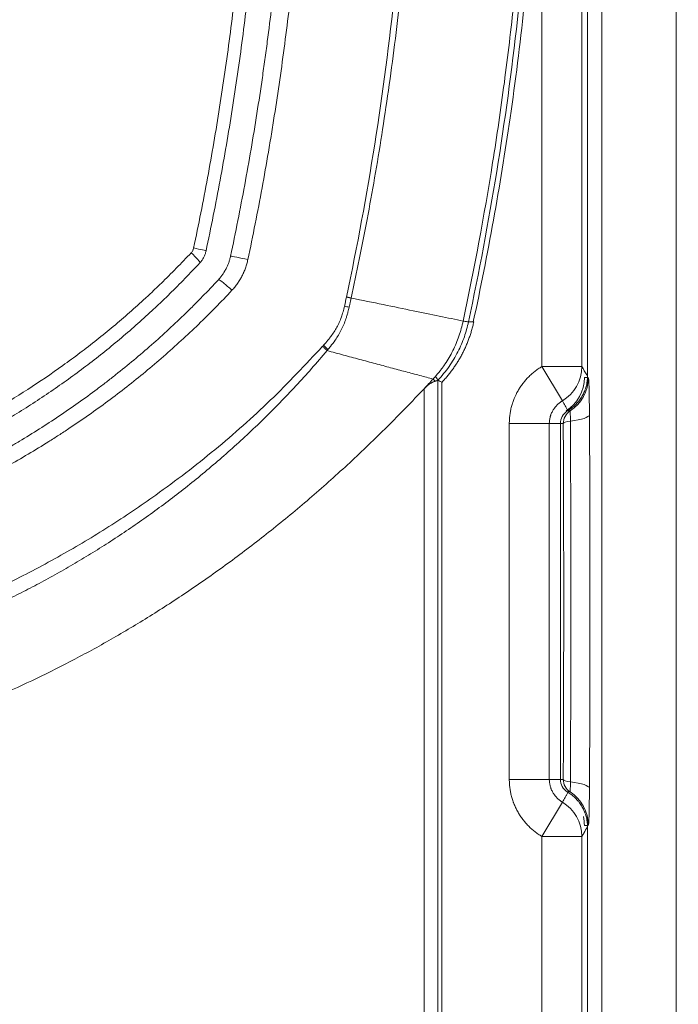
# Model space of a CAD drawing. Header units: millimetres. Extents: x 0 to 594, y 0 to 420.
# Tile 260 of 420: x 275.38 to 281.96, y 324.3 to 334.13. Entities that reach past the tile are written whole.
import ezdxf

# ---------------------------------------------------------------- set-up
doc = ezdxf.new("R2010")
doc.units = ezdxf.units.MM
doc.layers.add('1', color=7, linetype='Continuous', true_color=0xffffff)
doc.styles.add('Arial Unicode MS', font='txt')
doc.dimstyles.get("Standard").update_dxf_attribs({"dimtxt": 0.18, "dimasz": 0.18, "dimexe": 0.18, "dimexo": 0.0625, "dimgap": 0.09, "dimtad": 0, "dimtih": 1, "dimtoh": 1, "dimdec": 4, "dimzin": 0, "dimdsep": 46, "dimtxsty": 'Standard', "dimcen": 0.09, "dimadec": 0, "dimazin": 0, "dimtfac": 1, "dimtdec": 4, "dimtofl": 0, "dimtmove": 0, "dimatfit": 3, "dimfxl": 0, "dimtolj": 1, "dimtzin": 0, "dimarcsym": 0})

# ---------------------------------------------------------------- blocks, each defined once
blk = doc.blocks.new('_U0')
at = {"layer": '1', "color": 18, "lineweight": 13}
for p, q in [((147.6569, 304.1723), (147.6569, 390.192)), ((305.8469, 301.3923), (305.8469, 390.192)), ((147.6569, 388.192), (198.8518, 388.192)), ((305.8469, 388.192), (254.6521, 388.192))]:
    blk.add_line(p, q, dxfattribs=at)
at = {"layer": '1', "color": 18}
for points in [[(147.6569, 388.192), (151.1569, 389.1299), (151.1569, 387.2542)], [(305.8469, 388.192), (302.3469, 387.2542), (302.3469, 389.1299)]]:
    blk.add_solid(points, dxfattribs=at)
at = {"layer": '1', "color": 18, "linetype": 'Continuous', "lineweight": 13, "char_height": 3.5, "attachment_point": 7, "line_spacing_factor": 1.047437, "style": 'Arial Unicode MS'}
for s, insert in [('\\fArial Unicode MS|b0|i0;\\W1.0000;3.16', (200.5373, 385.5562)), ('\\fArial Unicode MS|b0|i0;\\W1.0000;LIFT POINT SPAN', (213.2036, 385.5562))]:
    blk.add_mtext(s, dxfattribs=dict(at, insert=insert))
blk = doc.blocks.new('_U8')
at = {"layer": '1', "color": 18, "lineweight": 13}
for p, q in [((305.8469, 341.6323), (287.0636, 341.6323)), ((289.0636, 341.6323), (289.0636, 254.0957)), ((305.8469, 301.3923), (287.0636, 301.3923)), ((289.0636, 254.0957), (284.0636, 254.0957))]:
    blk.add_line(p, q, dxfattribs=at)
at = {"layer": '1', "color": 18}
for points in [[(289.0636, 341.6323), (290.0014, 338.1323), (288.1258, 338.1323)], [(289.0636, 301.3923), (288.1258, 304.8923), (290.0014, 304.8923)]]:
    blk.add_solid(points, dxfattribs=at)
at = {"layer": '1', "color": 18, "linetype": 'Continuous', "lineweight": 13, "char_height": 3.5, "attachment_point": 7, "line_spacing_factor": 1.047437, "style": 'Arial Unicode MS'}
for s, insert in [('\\fArial Unicode MS|b0|i0;\\W1.0000;0.8', (259.842, 251.4599)), ('\\fArial Unicode MS|b0|i0;\\W1.0000;CTRS', (269.7891, 251.4599)), ('\\fArial Unicode MS|b0|i0;\\W1.0000;AFT LIFT POINTS', (259.842, 244.3979))]:
    blk.add_mtext(s, dxfattribs=dict(at, insert=insert))

msp = doc.modelspace()

# ---------------------------------------------------------------- linework, layer by layer
at = {"layer": '1', "color": 155, "linetype": 'Continuous', "lineweight": 13}
for p, q in [((281.1945, 298.9481), (281.1945, 343.5985)), ((281.9377, 343.5985), (281.9377, 298.9481)), ((281.0508, 330.5725), (281.0508, 338.2741)), ((280.5956, 338.1783), (280.5956, 330.6683)), ((280.9955, 338.1783), (280.9955, 330.6683)), ((280.5956, 330.6683), (280.8003, 330.3253)), ((280.5956, 330.6683), (280.9955, 330.6683)), ((279.5578, 321.0172), (279.5578, 330.5294)), ((279.599, 321.0313), (279.599, 330.5155)), ((281.02, 330.5603), (281.0592, 330.5603)), ((279.4209, 321.0992), (279.4209, 330.4474)), ((280.8774, 330.2251), (280.8382, 330.2251)), ((280.2708, 330.0994), (280.6702, 330.0994)), ((280.2708, 326.5473), (280.2708, 330.0994)), ((280.7814, 330.0994), (280.6702, 330.0994)), ((280.6702, 330.0994), (280.6702, 326.5473)), ((280.7814, 330.0994), (280.7814, 326.5473)), ((280.8093, 330.0994), (280.7814, 330.0994)), ((280.2708, 326.5473), (280.6702, 326.5473)), ((280.7814, 326.5473), (280.6702, 326.5473)), ((280.7814, 326.5473), (280.8093, 326.5473)), ((280.8498, 326.4215), (280.8774, 326.4215)), ((280.5956, 325.9783), (280.8003, 326.3214)), ((281.0592, 326.0863), (281.02, 326.0863)), ((281.0508, 316.4725), (281.0508, 326.0741)), ((280.9955, 325.9783), (280.5956, 325.9783)), ((280.5956, 325.9783), (280.5956, 316.5683)), ((280.9955, 325.9783), (280.9955, 316.5683))]:
    msp.add_line(p, q, dxfattribs=at)
for centre, major_axis, ratio, start_param, end_param in [((277.0976, 331.8544), (-0.1467, 0.0311), 0.017393, 3.141593, 4.561146), ((277.0732, 331.8073), (-0.1102, 0.1018), 0.091908, 3.141593, 4.592234), ((277.6329, 331.7405), (0.1467, -0.0311), 0.015755, 1.376428, 2.953415), ((277.4743, 331.4334), (0.1102, -0.1017), 0.109604, 1.416677, 2.992502), ((278.5531, 331.2878), (0.2433, -0.0573), 0.005984, 1.059632, 1.268056), ((278.3449, 330.8969), (0.1881, -0.1647), 0.146307, 1.041895, 1.310839), ((280.5956, 330.6683), (0.3465, 0.1998), 0.998629, 4.727102, 5.759522), ((279.3744, 330.6983), (0.1815, -0.1719), 0.1036, 0.118313, 0.617676), ((280.6201, 330.5603), (0, 0.4), 0.999657, 3.718524, 4.712389), ((280.6593, 330.5603), (0, -0.4), 0.999657, 0.576931, 1.570796), ((281.0592, 330.0994), (0, -0.461), 0.026177, 1.763553, 3.141593), ((280.9592, 330.0994), (0, 0.15), 0.999657, 0.576931, 1.570796), ((280.8774, 330.0994), (0, 0.1257), 0.026177, 4.905145, 6.283185), ((280.6711, 330.1877), (-0.4, -0.002), 0.191499, 2.121054, 3.114919), ((280.821, 328.3233), (0, -9.7323), 0.026177, 1.37804, 1.763553), ((280.9592, 330.0994), (0.15, 0.0008), 0.191499, 2.121054, 3.114919), ((280.5711, 328.3233), (0, 9.2713), 0.026177, 4.519633, 4.905145), ((280.6392, 328.3233), (0, 9.397), 0.026177, 4.519633, 4.905145), ((280.9592, 326.5473), (0.15, -0.0008), 0.191499, 3.168266, 4.162131), ((280.9592, 326.5473), (0, -0.15), 0.999657, 4.712389, 5.706254), ((280.8774, 326.5473), (0, 0.1257), 0.026177, 3.141593, 4.519633), ((280.6711, 326.4589), (-0.4, 0.002), 0.191499, 3.168266, 4.162131), ((281.0592, 326.5473), (0, -0.461), 0.026177, 0, 1.37804), ((280.6593, 326.0863), (0, 0.4), 0.999657, 4.712389, 5.706254), ((280.5956, 325.9783), (0.3465, -0.1998), 0.998629, 0.523664, 1.556083), ((280.6201, 326.0863), (0, 0.4), 0.999657, 4.712389, 4.939394)]:
    msp.add_ellipse(centre, major_axis=major_axis, ratio=ratio, start_param=start_param, end_param=end_param, dxfattribs=at)
for points, knots in [([(279.9113, 331.1145), (280.0576, 331.7899), (280.3118, 333.196), (280.5408, 335.3523), (280.5922, 336.8257), (280.5914, 337.5624)], [0, 0, 0, 0, 0.318633, 0.660331, 1, 1, 1, 1]), ([(277.1202, 331.8522), (277.1696, 332.0855), (277.2159, 332.3192), (277.3023, 332.7873), (277.3424, 333.0217), (277.4165, 333.4914), (277.4505, 333.7267), (277.5122, 334.1979), (277.54, 334.4339), (277.5895, 334.9067), (277.6112, 335.1435), (277.6484, 335.6179), (277.6639, 335.8554), (277.6794, 336.1529), (277.6823, 336.2124), (277.6877, 336.3315), (277.6903, 336.3911), (277.6972, 336.5698), (277.7011, 336.6889), (277.7104, 337.0464), (277.7135, 337.2848), (277.7135, 337.5233)], [0, 0, 0, 0, 0.125, 0.125, 0.25, 0.25, 0.375, 0.375, 0.5, 0.5, 0.625, 0.625, 0.75, 0.75, 0.78125, 0.78125, 0.8125, 0.8125, 0.875, 0.875, 1, 1, 1, 1]), ([(277.8415, 337.5233), (277.8415, 337.2836), (277.8384, 337.044), (277.829, 336.6847), (277.8251, 336.5649), (277.818, 336.3853), (277.8155, 336.3254), (277.81, 336.2057), (277.7953, 335.9066), (277.7758, 335.6081), (277.7383, 335.1313), (277.7165, 334.8933), (277.6667, 334.4181), (277.6387, 334.1809), (277.5765, 333.7073), (277.5082, 333.2344), (277.4275, 332.7631), (277.3405, 332.2926), (277.294, 332.0578), (277.2443, 331.8233)], [0, 0, 0, 0, 0.125, 0.125, 0.1875, 0.1875, 0.21875, 0.21875, 0.25, 0.375, 0.375, 0.5, 0.5, 0.625, 0.625, 0.75, 0.875, 0.875, 1, 1, 1, 1]), ([(277.4889, 331.7715), (277.5389, 332.0076), (277.6328, 332.481), (277.7143, 332.9567), (277.7707, 333.3144), (277.7888, 333.4338), (277.8147, 333.613), (277.8231, 333.6728), (277.8396, 333.7924), (277.8477, 333.8523), (277.887, 334.1515), (277.9152, 334.3912), (277.9655, 334.8712), (277.9876, 335.1115), (278.0159, 335.4724), (278.0289, 335.653), (278.0401, 335.8338), (278.0472, 335.9543), (278.0505, 336.0146), (278.0663, 336.3161), (278.0758, 336.5574), (278.0852, 336.9195), (278.0876, 337.0402), (278.0899, 337.2214), (278.0905, 337.2818), (278.0913, 337.4025), (278.0915, 337.4629), (278.0915, 337.5233)], [0, 0, 0, 0, 0.125, 0.25, 0.25, 0.3125, 0.3125, 0.34375, 0.34375, 0.375, 0.375, 0.5, 0.5, 0.625, 0.625, 0.6875, 0.71875, 0.71875, 0.75, 0.75, 0.875, 0.875, 0.9375, 0.9375, 0.96875, 0.96875, 1, 1, 1, 1]), ([(278.265, 337.5233), (278.265, 337.2803), (278.2619, 337.0375), (278.2495, 336.5522), (278.2401, 336.3097), (278.2149, 335.825), (278.1992, 335.5828), (278.1615, 335.0988), (278.1395, 334.857), (278.108, 334.5549), (278.1015, 334.4945), (278.0881, 334.3737), (278.0675, 334.1927), (278.0451, 334.0118), (277.9979, 333.6505), (277.9633, 333.4101), (277.9161, 333.11), (277.9065, 333.0501), (277.8868, 332.9302), (277.8568, 332.7505), (277.825, 332.5711), (277.759, 332.2128), (277.7119, 331.9745), (277.6618, 331.7368)], [0, 0, 0, 0, 0.125, 0.125, 0.25, 0.25, 0.375, 0.375, 0.5, 0.5, 0.53125, 0.53125, 0.5625, 0.625, 0.625, 0.75, 0.75, 0.78125, 0.78125, 0.8125, 0.875, 0.875, 1, 1, 1, 1]), ([(278.6455, 331.363), (278.753, 331.8703), (278.847, 332.3791), (279.008, 333.3999), (279.075, 333.9119), (279.1551, 334.6822), (279.1901, 335.0679), (279.2174, 335.4545), (279.2339, 335.7124), (279.2413, 335.8415), (279.2741, 336.4873), (279.2868, 337.0054), (279.2861, 337.5233)], [0, 0, 0, 0, 0.25, 0.25, 0.5, 0.5, 0.625, 0.6875, 0.6875, 0.75, 0.75, 1, 1, 1, 1]), ([(279.3543, 337.5233), (279.3532, 337.335), (279.3509, 336.9632), (279.3344, 336.413), (279.3091, 335.8779), (279.2749, 335.358), (279.2329, 334.8533), (279.1836, 334.3638), (279.1278, 333.8894), (279.0662, 333.4301), (278.9994, 332.9858), (278.9282, 332.5564), (278.8531, 332.1419), (278.7752, 331.7421), (278.7197, 331.4811), (278.6924, 331.3528)], [0, 0, 0, 0, 0.090864, 0.179391, 0.265542, 0.34933, 0.430775, 0.509897, 0.586712, 0.661238, 0.733491, 0.803484, 0.871229, 0.936732, 1, 1, 1, 1]), ([(279.81, 331.1232), (279.9217, 331.6463), (280.0693, 332.438), (280.2053, 333.3703), (280.2557, 333.7713), (280.2875, 334.0389), (280.3025, 334.1728), (280.3732, 334.8431), (280.4261, 335.5155), (280.4569, 336.186), (280.4674, 336.4539), (280.4718, 336.5877), (280.4823, 336.9889), (280.4858, 337.2561), (280.4858, 337.5233)], [0, 0, 0, 0, 0.25, 0.375, 0.4375, 0.4375, 0.5, 0.5, 0.75, 0.8125, 0.8125, 0.875, 0.875, 1, 1, 1, 1]), ([(280.5398, 337.5233), (280.5398, 337.5232), (280.5399, 337.146), (280.5192, 336.0204), (280.3604, 333.8622), (280.0752, 332.1065), (279.8633, 331.1141)], [0, 0, 0, 0, 0.000025, 0.176238, 0.526285, 1, 1, 1, 1]), ([(277.0957, 331.8051), (277.0987, 331.8084), (277.1044, 331.8153), (277.109, 331.8229), (277.1121, 331.8289), (277.1131, 331.8309), (277.1149, 331.835), (277.1158, 331.8371), (277.118, 331.8435), (277.1193, 331.8478), (277.1202, 331.8522)], [0, 0, 0, 0, 0.25, 0.5, 0.5, 0.625, 0.625, 0.75, 0.75, 1, 1, 1, 1]), ([(274.3415, 329.8265), (274.3416, 329.8266), (274.3418, 329.8266), (274.342, 329.8268), (274.3424, 329.8269), (274.3433, 329.8273), (274.3451, 329.8282), (274.3487, 329.8298), (274.3558, 329.833), (274.3701, 329.8396), (274.3986, 329.8527), (274.4555, 329.8792), (274.5686, 329.9333), (274.6644, 329.9812), (274.8545, 330.0792), (274.9792, 330.1474), (275.2247, 330.2896), (275.3455, 330.3636), (275.5831, 330.5171), (275.6999, 330.5967), (275.9297, 330.7616), (276.0427, 330.8469), (276.2646, 331.0232), (276.3736, 331.1143), (276.5341, 331.2552), (276.5872, 331.3029), (276.6528, 331.3635), (276.6659, 331.3757), (276.692, 331.4001), (276.705, 331.4124), (276.744, 331.4492), (276.7698, 331.474), (276.8981, 331.5984), (276.9981, 331.7005), (277.0957, 331.8051)], [0, 0, 0, 0, 0.000122, 0.000122, 0.000244, 0.000488, 0.000977, 0.001953, 0.003906, 0.007812, 0.015625, 0.03125, 0.0625, 0.125, 0.125, 0.25, 0.25, 0.375, 0.375, 0.5, 0.5, 0.625, 0.625, 0.75, 0.75, 0.8125, 0.8125, 0.828125, 0.828125, 0.84375, 0.84375, 0.875, 0.875, 1, 1, 1, 1]), ([(277.2443, 331.8233), (277.242, 331.8123), (277.2389, 331.8015), (277.2332, 331.7856), (277.2312, 331.7804), (277.2267, 331.7701), (277.2242, 331.765), (277.2165, 331.7501), (277.2108, 331.7406), (277.198, 331.7224), (277.191, 331.7137), (277.1833, 331.7055)], [0, 0, 0, 0, 0.25, 0.25, 0.375, 0.375, 0.5, 0.5, 0.75, 0.75, 1, 1, 1, 1]), ([(277.367, 331.5358), (277.3746, 331.544), (277.3892, 331.561), (277.4094, 331.5877), (277.4231, 331.6088), (277.4303, 331.6209), (277.4331, 331.6258), (277.4345, 331.6282), (277.4386, 331.6356), (277.4413, 331.6405), (277.449, 331.6555), (277.4586, 331.6756), (277.4709, 331.7067), (277.4811, 331.7386), (277.4865, 331.7604), (277.4889, 331.7715)], [0, 0, 0, 0, 0.125, 0.25, 0.375, 0.40625, 0.40625, 0.4375, 0.4375, 0.5, 0.5, 0.625, 0.75, 0.875, 1, 1, 1, 1]), ([(277.1833, 331.7055), (277.0851, 331.5991), (276.9842, 331.4953), (276.855, 331.3686), (276.8289, 331.3434), (276.7897, 331.3059), (276.7766, 331.2934), (276.7502, 331.2686), (276.6842, 331.2067), (276.6175, 331.146), (276.4557, 331.0024), (276.3458, 330.9097), (276.1219, 330.7301), (276.008, 330.6432), (275.7762, 330.4751), (275.6582, 330.394), (275.4184, 330.2375), (275.2964, 330.1621), (275.0485, 330.0172), (274.9225, 329.9477), (274.6664, 329.8145), (274.5363, 329.7508), (274.404, 329.6902)], [0, 0, 0, 0, 0.125, 0.125, 0.15625, 0.15625, 0.171875, 0.171875, 0.1875, 0.25, 0.25, 0.375, 0.375, 0.5, 0.5, 0.625, 0.625, 0.75, 0.75, 0.875, 0.875, 1, 1, 1, 1]), ([(277.6618, 331.7368), (277.6587, 331.7223), (277.6517, 331.6938), (277.6383, 331.652), (277.6274, 331.6248), (277.6201, 331.608), (277.6186, 331.6046), (277.6155, 331.5979), (277.6109, 331.5879), (277.6059, 331.5781), (277.5958, 331.5587), (277.5815, 331.5334), (277.5577, 331.4971), (277.5314, 331.4624), (277.5122, 331.4404), (277.5023, 331.4297)], [0, 0, 0, 0, 0.125, 0.25, 0.375, 0.375, 0.40625, 0.40625, 0.4375, 0.5, 0.5, 0.625, 0.75, 0.875, 1, 1, 1, 1]), ([(277.367, 331.5358), (277.3142, 331.4787), (277.2607, 331.4223), (277.1794, 331.3387), (277.1521, 331.311), (277.0971, 331.256), (277.0695, 331.2287), (276.9305, 331.0931), (276.8166, 330.9876), (276.5833, 330.7825), (276.464, 330.6829), (276.3266, 330.5742), (276.3113, 330.5622), (276.2806, 330.5383), (276.2652, 330.5263), (276.219, 330.4907), (276.126, 330.42), (276.0317, 330.3511), (275.8413, 330.216), (275.7122, 330.1292), (275.5149, 330.0039), (275.4485, 329.963), (275.3482, 329.9029), (275.3145, 329.8831), (275.2639, 329.8536), (275.247, 329.8439), (275.2131, 329.8245), (275.0604, 329.7377), (274.9054, 329.6555), (274.6262, 329.5166), (274.4848, 329.4507), (274.3415, 329.3885)], [0, 0, 0, 0, 0.0625, 0.0625, 0.09375, 0.09375, 0.125, 0.125, 0.25, 0.25, 0.375, 0.375, 0.390625, 0.390625, 0.40625, 0.40625, 0.4375, 0.5, 0.5, 0.625, 0.625, 0.6875, 0.6875, 0.71875, 0.71875, 0.734375, 0.734375, 0.75, 0.875, 0.875, 1, 1, 1, 1]), ([(277.5023, 331.4297), (277.3938, 331.3133), (277.2826, 331.2001), (277.0549, 330.9801), (276.9383, 330.8732), (276.6999, 330.6657), (276.578, 330.565), (276.3289, 330.3698), (276.2016, 330.2754), (276.0067, 330.1383), (275.941, 330.0934), (275.8415, 330.0272), (275.8082, 330.0053), (275.7579, 329.9728), (275.7411, 329.962), (275.7074, 329.9405), (275.6905, 329.9298), (275.5384, 329.8342), (275.4011, 329.7528), (275.1225, 329.5971), (274.9811, 329.5228), (274.8018, 329.4344), (274.7659, 329.417), (274.6936, 329.3825), (274.6574, 329.3655), (274.5484, 329.3152), (274.4753, 329.2826), (274.4017, 329.2509)], [0, 0, 0, 0, 0.125, 0.125, 0.25, 0.25, 0.375, 0.375, 0.5, 0.5, 0.5625, 0.5625, 0.59375, 0.59375, 0.609375, 0.609375, 0.625, 0.625, 0.75, 0.75, 0.875, 0.875, 0.90625, 0.90625, 0.9375, 0.9375, 1, 1, 1, 1]), ([(278.6924, 331.3528), (278.6899, 331.3411), (278.6852, 331.3191), (278.6786, 331.2885), (278.6744, 331.2696), (278.6724, 331.261)], [0, 0, 0, 0, 0.383927, 0.71729, 1, 1, 1, 1]), ([(279.81, 331.1232), (279.6596, 331.1541), (279.3153, 331.2248), (278.9118, 331.3077), (278.6924, 331.3528)], [0, 0, 0, 0, 0.485596, 1, 1, 1, 1]), ([(278.4166, 330.8812), (278.4209, 330.8861), (278.4294, 330.8957), (278.4416, 330.9098), (278.4556, 330.9263), (278.4711, 330.9452), (278.4944, 330.9751), (278.5213, 331.0129), (278.5502, 331.0605), (278.5747, 331.1105), (278.5918, 331.1537), (278.6036, 331.1891), (278.6116, 331.2156), (278.6192, 331.2434), (278.6237, 331.2624), (278.626, 331.2721)], [0, 0, 0, 0, 0.044318, 0.086035, 0.125152, 0.189436, 0.249983, 0.37944, 0.499912, 0.621853, 0.749854, 0.808752, 0.870045, 0.933781, 1, 1, 1, 1]), ([(278.6724, 331.261), (278.6686, 331.245), (278.6617, 331.2159), (278.6507, 331.1774), (278.6312, 331.117), (278.5969, 331.0333), (278.5416, 330.9422), (278.494, 330.8786), (278.469, 330.8478), (278.4607, 330.8376)], [0, 0, 0, 0, 0.103155, 0.186596, 0.250278, 0.500216, 0.75001, 0.917063, 1, 1, 1, 1]), ([(279.5327, 330.5691), (279.5413, 330.5788), (279.5498, 330.5887), (279.5623, 330.6037), (279.5665, 330.6088), (279.5746, 330.619), (279.5867, 330.6343), (279.5984, 330.65), (279.6137, 330.6712), (279.6211, 330.6819), (279.643, 330.7143), (279.6569, 330.7364), (279.6833, 330.7815), (279.6958, 330.8045), (279.7191, 330.8512), (279.73, 330.8749), (279.7503, 330.9231), (279.7596, 330.9475), (279.7768, 330.9969), (279.7845, 331.0218), (279.7983, 331.0722), (279.8044, 331.0977), (279.81, 331.1232)], [0, 0, 0, 0, 0.0625, 0.0625, 0.09375, 0.09375, 0.125, 0.1875, 0.1875, 0.25, 0.25, 0.375, 0.375, 0.5, 0.5, 0.625, 0.625, 0.75, 0.75, 0.875, 0.875, 1, 1, 1, 1]), ([(279.8633, 331.1141), (279.851, 331.0645), (279.8254, 330.9621), (279.7598, 330.8123), (279.6726, 330.6638), (279.5959, 330.5751), (279.5568, 330.5298)], [0, 0, 0, 0, 0.229028, 0.473482, 0.731418, 1, 1, 1, 1]), ([(279.8633, 331.1141), (279.8617, 331.1143), (279.8594, 331.1146), (279.8532, 331.1155), (279.8494, 331.1161), (279.8403, 331.1176), (279.8351, 331.1186), (279.8234, 331.1207), (279.817, 331.1219), (279.81, 331.1232)], [0, 0, 0, 0, 0.25, 0.25, 0.5, 0.5, 0.75, 0.75, 1, 1, 1, 1]), ([(279.8633, 331.1141), (279.8716, 331.114), (279.8883, 331.1136), (279.9046, 331.1135), (279.9145, 331.1138), (279.9164, 331.1142), (279.9162, 331.1145), (279.9162, 331.1145)], [0, 0, 0, 0, 0.247211, 0.495389, 0.744377, 0.994011, 1, 1, 1, 1]), ([(274.7844, 328.2836), (274.8692, 328.321), (275.0395, 328.3959), (275.2924, 328.5173), (275.5449, 328.6463), (275.8752, 328.8266), (276.279, 329.068), (276.7953, 329.4158), (277.3373, 329.8323), (277.8962, 330.3259), (278.2365, 330.6887), (278.4078, 330.8714)], [0, 0, 0, 0, 0.061524, 0.123589, 0.186396, 0.250154, 0.374102, 0.499969, 0.66603, 0.831859, 1, 1, 1, 1]), ([(278.4521, 330.8273), (278.401, 330.7676), (278.2992, 330.6485), (278.1417, 330.4754), (277.9818, 330.3073), (277.8192, 330.1445), (277.6542, 329.9869), (277.4871, 329.8344), (277.3179, 329.6871), (277.147, 329.5449), (276.9744, 329.4078), (276.8004, 329.2758), (276.6251, 329.149), (276.4488, 329.0271), (276.2715, 328.9103), (276.0936, 328.7984), (275.9151, 328.6915), (275.7362, 328.5894), (275.5572, 328.4922), (275.3781, 328.3997), (275.1992, 328.3121), (275.0207, 328.2288), (274.901, 328.1767), (274.8415, 328.1508)], [0, 0, 0, 0, 0.052179, 0.103937, 0.15527, 0.206176, 0.256649, 0.306685, 0.356275, 0.405411, 0.454087, 0.502295, 0.55003, 0.597286, 0.644056, 0.690331, 0.736107, 0.781379, 0.826142, 0.870392, 0.914123, 0.957328, 1, 1, 1, 1]), ([(279.5102, 330.5438), (279.4661, 330.5557), (279.3782, 330.5792), (279.236, 330.6173), (279.0883, 330.6569), (278.9352, 330.6979), (278.7777, 330.7401), (278.6174, 330.7831), (278.5068, 330.8127), (278.4521, 330.8273)], [0, 0, 0, 0, 0.149374, 0.296912, 0.4424, 0.585658, 0.726463, 0.864627, 1, 1, 1, 1]), ([(280.2708, 330.0994), (280.2708, 330.1138), (280.2712, 330.1281), (280.2731, 330.1566), (280.2759, 330.185), (280.2828, 330.2271), (280.2892, 330.2549), (280.2947, 330.2756), (280.2976, 330.2859), (280.3008, 330.2962), (280.303, 330.3031), (280.3041, 330.3065), (280.3099, 330.3236), (280.3149, 330.337), (280.3311, 330.3766), (280.3436, 330.4022), (280.3647, 330.4392), (280.3796, 330.4634), (280.3962, 330.4868), (280.407, 330.5011), (280.4092, 330.504), (280.4137, 330.5096), (280.4159, 330.5125), (280.4227, 330.5209), (280.4274, 330.5264), (280.4415, 330.5427), (280.4609, 330.5637), (280.4918, 330.5931), (280.5246, 330.6204), (280.5475, 330.6372), (280.5652, 330.6493), (280.5712, 330.6532), (280.5833, 330.6609), (280.5894, 330.6646), (280.5956, 330.6683)], [0, 0, 0, 0, 0.0625, 0.0625, 0.125, 0.1875, 0.25, 0.25, 0.28125, 0.296875, 0.296875, 0.3125, 0.3125, 0.375, 0.375, 0.5, 0.5, 0.5625, 0.625, 0.625, 0.640625, 0.640625, 0.65625, 0.65625, 0.6875, 0.6875, 0.75, 0.8125, 0.875, 0.9375, 0.9375, 0.96875, 0.96875, 1, 1, 1, 1]), ([(280.9955, 330.6683), (281.0113, 330.6408), (281.0272, 330.6134), (281.0456, 330.5814), (281.0482, 330.5769), (281.0508, 330.5725)], [0, 0, 0, 0, 0.860039, 0.860039, 1, 1, 1, 1]), ([(281.0508, 330.5725), (281.0508, 330.5551), (281.0496, 330.5379), (281.0452, 330.5039), (281.0419, 330.4871), (281.0354, 330.4621), (281.0329, 330.4539), (281.0288, 330.4415), (281.0273, 330.4374), (281.0243, 330.4293), (281.0228, 330.4253), (281.0146, 330.4053), (281.0071, 330.3899), (280.9902, 330.3601), (280.9808, 330.3457), (280.9691, 330.3302), (280.9678, 330.3284), (280.9651, 330.325), (280.9638, 330.3233), (280.9597, 330.3182), (280.9569, 330.3149), (280.9485, 330.3051), (280.9427, 330.2987), (280.9247, 330.2803), (280.9119, 330.2689), (280.885, 330.2477), (280.8709, 330.2379), (280.8559, 330.229)], [0, 0, 0, 0, 0.125, 0.125, 0.25, 0.25, 0.3125, 0.3125, 0.34375, 0.34375, 0.375, 0.375, 0.5, 0.5, 0.625, 0.625, 0.640625, 0.640625, 0.65625, 0.65625, 0.6875, 0.6875, 0.75, 0.75, 0.875, 0.875, 1, 1, 1, 1]), ([(279.4209, 330.4474), (279.4252, 330.4519), (279.4295, 330.4564), (279.4383, 330.465), (279.4428, 330.4692), (279.452, 330.4772), (279.4566, 330.4811), (279.4625, 330.4857), (279.4637, 330.4866), (279.4661, 330.4884), (279.4697, 330.4911), (279.4732, 330.4936), (279.4803, 330.4984), (279.4851, 330.5014), (279.4921, 330.5056), (279.4944, 330.5069), (279.4979, 330.5088), (279.4991, 330.5094), (279.5014, 330.5106), (279.5025, 330.5112), (279.5082, 330.514), (279.5125, 330.516), (279.5208, 330.5194), (279.5247, 330.5209), (279.5284, 330.5222)], [0, 0, 0, 0, 0.125, 0.125, 0.25, 0.25, 0.375, 0.375, 0.40625, 0.40625, 0.4375, 0.5, 0.5, 0.625, 0.625, 0.6875, 0.6875, 0.71875, 0.71875, 0.75, 0.75, 0.875, 0.875, 1, 1, 1, 1]), ([(279.5284, 330.5222), (279.5266, 330.5245), (279.5233, 330.5289), (279.5171, 330.5362), (279.5126, 330.5413), (279.5106, 330.5437)], [0, 0, 0, 0, 0.377707, 0.711158, 1, 1, 1, 1]), ([(279.5284, 330.5222), (279.532, 330.5235), (279.5352, 330.5245), (279.5397, 330.5259), (279.5412, 330.5263), (279.5439, 330.527), (279.5464, 330.5276), (279.5486, 330.5281), (279.5502, 330.5285), (279.5507, 330.5286), (279.5516, 330.5287), (279.5521, 330.5288), (279.5542, 330.5292), (279.5556, 330.5294), (279.5566, 330.5295)], [0, 0, 0, 0, 0.25, 0.25, 0.375, 0.375, 0.5, 0.625, 0.625, 0.6875, 0.6875, 0.75, 0.75, 1, 1, 1, 1]), ([(279.5996, 330.5129), (279.5995, 330.5131), (279.5957, 330.5152), (279.5744, 330.5232), (279.5578, 330.5294)], [0, 0, 0, 0, 0.221124, 1, 1, 1, 1]), ([(274.8415, 327.2447), (274.9674, 327.2963), (275.2227, 327.4008), (275.6032, 327.5776), (275.9873, 327.7725), (276.3736, 327.9875), (276.7611, 328.2226), (277.1489, 328.4783), (277.5358, 328.7548), (277.921, 329.0521), (278.3036, 329.3702), (278.6822, 329.7091), (279.0572, 330.0676), (279.2989, 330.32), (279.4209, 330.4474)], [0, 0, 0, 0, 0.072422, 0.146898, 0.223408, 0.301938, 0.382477, 0.465005, 0.549492, 0.635909, 0.724219, 0.814372, 0.906314, 1, 1, 1, 1]), ([(280.8003, 330.3253), (280.7978, 330.3238), (280.7954, 330.3223), (280.7905, 330.3193), (280.7881, 330.3177), (280.781, 330.313), (280.7765, 330.3096), (280.763, 330.2993), (280.7545, 330.2918), (280.7425, 330.2798), (280.7386, 330.2756), (280.733, 330.2691), (280.7311, 330.267), (280.7275, 330.2625), (280.7257, 330.2603), (280.717, 330.2489), (280.7107, 330.2394), (280.6994, 330.2198), (280.6944, 330.2097), (280.6879, 330.1939), (280.6859, 330.1886), (280.6836, 330.1818), (280.6832, 330.1804), (280.6823, 330.1777), (280.681, 330.1736), (280.6798, 330.1695), (280.6762, 330.1558), (280.674, 330.1446), (280.671, 330.1222), (280.6702, 330.1108), (280.6702, 330.0994)], [0, 0, 0, 0, 0.03125, 0.03125, 0.0625, 0.0625, 0.125, 0.125, 0.25, 0.25, 0.3125, 0.3125, 0.34375, 0.34375, 0.375, 0.375, 0.5, 0.5, 0.625, 0.625, 0.6875, 0.6875, 0.703125, 0.703125, 0.71875, 0.75, 0.75, 0.875, 0.875, 1, 1, 1, 1]), ([(280.8559, 330.229), (280.8538, 330.2278), (280.8305, 330.2134), (280.8114, 330.1927), (280.7877, 330.149), (280.7814, 330.1242), (280.7814, 330.0994)], [0, 0, 0, 0, 0.047823, 0.523911, 0.523911, 1, 1, 1, 1]), ([(280.5956, 325.9783), (280.5925, 325.9801), (280.5895, 325.982), (280.5833, 325.9858), (280.5803, 325.9877), (280.5711, 325.9935), (280.5651, 325.9974), (280.5474, 326.0095), (280.5243, 326.0264), (280.4916, 326.0537), (280.4607, 326.0831), (280.4413, 326.1041), (280.4272, 326.1204), (280.4226, 326.1259), (280.4158, 326.1342), (280.4136, 326.1371), (280.4091, 326.1427), (280.3982, 326.157), (280.3796, 326.1832), (280.3647, 326.2074), (280.3506, 326.2321), (280.344, 326.2447), (280.3315, 326.2703), (280.3257, 326.2833), (280.3175, 326.3031), (280.3136, 326.3131), (280.3099, 326.3233), (280.3075, 326.3301), (280.3063, 326.3335), (280.3006, 326.3505), (280.2924, 326.378), (280.2828, 326.4196), (280.2759, 326.4616), (280.2731, 326.49), (280.2712, 326.5185), (280.2708, 326.5328), (280.2708, 326.5473)], [0, 0, 0, 0, 0.015625, 0.015625, 0.03125, 0.03125, 0.0625, 0.0625, 0.125, 0.1875, 0.25, 0.3125, 0.3125, 0.34375, 0.34375, 0.359375, 0.359375, 0.375, 0.4375, 0.5, 0.5, 0.5625, 0.5625, 0.625, 0.625, 0.65625, 0.671875, 0.671875, 0.6875, 0.6875, 0.75, 0.8125, 0.875, 0.9375, 0.9375, 1, 1, 1, 1]), ([(280.6702, 326.5473), (280.6702, 326.5358), (280.671, 326.5244), (280.674, 326.502), (280.6762, 326.4909), (280.6806, 326.4744), (280.6822, 326.469), (280.6849, 326.4609), (280.6859, 326.4582), (280.6879, 326.4528), (280.689, 326.4501), (280.6944, 326.437), (280.6994, 326.4268), (280.7107, 326.4072), (280.7169, 326.3978), (280.7248, 326.3876), (280.7265, 326.3853), (280.7283, 326.3831), (280.731, 326.3798), (280.7366, 326.3732), (280.7424, 326.367), (280.7544, 326.355), (280.7629, 326.3475), (280.7763, 326.337), (280.781, 326.3337), (280.7881, 326.3289), (280.7905, 326.3274), (280.7953, 326.3243), (280.7978, 326.3228), (280.8003, 326.3214)], [0, 0, 0, 0, 0.125, 0.125, 0.25, 0.25, 0.3125, 0.3125, 0.34375, 0.34375, 0.375, 0.375, 0.5, 0.5, 0.625, 0.625, 0.640625, 0.65625, 0.65625, 0.6875, 0.75, 0.75, 0.875, 0.875, 0.9375, 0.9375, 0.96875, 0.96875, 1, 1, 1, 1]), ([(280.7814, 326.5473), (280.7814, 326.5224), (280.7877, 326.4976), (280.8114, 326.4539), (280.8305, 326.4332), (280.8538, 326.4189), (280.8559, 326.4176)], [0, 0, 0, 0, 0.476089, 0.476089, 0.952177, 1, 1, 1, 1]), ([(280.8003, 326.3214), (280.8025, 326.3252), (280.8047, 326.329), (280.8158, 326.3483), (280.8247, 326.3636), (280.8384, 326.3872), (280.8431, 326.3955), (280.8506, 326.4083), (280.8533, 326.413), (280.8559, 326.4176)], [0, 0, 0, 0, 0.11978, 0.11978, 0.598901, 0.598901, 0.855795, 0.855795, 1, 1, 1, 1]), ([(280.8559, 326.4176), (280.8709, 326.4087), (280.885, 326.3989), (280.912, 326.3777), (280.9247, 326.3662), (280.9428, 326.3478), (280.9486, 326.3414), (280.9571, 326.3315), (280.9598, 326.3282), (280.9653, 326.3214), (280.9679, 326.318), (280.9809, 326.3008), (280.9903, 326.2864), (281.0072, 326.2566), (281.0147, 326.2412), (281.022, 326.2231), (281.0228, 326.2211), (281.0244, 326.2171), (281.0252, 326.215), (281.0274, 326.2089), (281.0289, 326.2049), (281.033, 326.1926), (281.0354, 326.1843), (281.0419, 326.1594), (281.0452, 326.1426), (281.0496, 326.1087), (281.0508, 326.0915), (281.0508, 326.0741)], [0, 0, 0, 0, 0.125, 0.125, 0.25, 0.25, 0.3125, 0.3125, 0.34375, 0.34375, 0.375, 0.375, 0.5, 0.5, 0.625, 0.625, 0.640625, 0.640625, 0.65625, 0.65625, 0.6875, 0.6875, 0.75, 0.75, 0.875, 0.875, 1, 1, 1, 1]), ([(281.0508, 326.0741), (281.0388, 326.0533), (281.0268, 326.0325), (281.0083, 326.0006), (281.0019, 325.9894), (280.9955, 325.9783)], [0, 0, 0, 0, 0.651529, 0.651529, 1, 1, 1, 1])]:
    msp.add_open_spline(points, degree=3, knots=knots, dxfattribs=at)
for points, degree in [([(278.626, 331.2721), (278.6329, 331.3023), (278.639, 331.3327), (278.6455, 331.363)], 3), ([(279.5992, 330.5132), (279.841, 330.7699), (279.9161, 331.1144)], 2), ([(278.4078, 330.8714), (278.4107, 330.8747), (278.4137, 330.8779), (278.4166, 330.8812)], 3), ([(278.4607, 330.8376), (278.4578, 330.8342), (278.455, 330.8308), (278.4521, 330.8274)], 3), ([(279.5101, 330.544), (279.5177, 330.5523), (279.5252, 330.5607), (279.5327, 330.5691)], 3), ([(279.4209, 330.4474), (279.4508, 330.4795), (279.4806, 330.5115), (279.5104, 330.5436)], 3), ([(279.5578, 330.5294), (279.5575, 330.5295), (279.557, 330.5295), (279.5564, 330.5295)], 3), ([(280.8559, 330.229), (280.8374, 330.2611), (280.8188, 330.2932), (280.8003, 330.3253)], 3)]:
    msp.add_open_spline(points, degree=degree, dxfattribs=at)
for points, weights in [([(278.6924, 331.3528), (278.67, 331.3577), (278.6455, 331.363)], [0.999999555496, 0.994523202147, 0.999999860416]), ([(278.4078, 330.8714), (278.4317, 330.8487), (278.4521, 330.8273)], [1, 0.990833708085, 1])]:
    msp.add_rational_spline(points, weights, degree=2, dxfattribs=at)

# ---------------------------------------------------------------- dimensions: what is measured, and where the dimension line sits
at = {"layer": '1', "color": 18, "linetype": 'Continuous', "lineweight": 13}
dim = msp.add_linear_dim(base=(305.8469, 388.192), p1=(147.6569, 304.1723), p2=(305.8469, 301.3923), text=' <> \\fArial Unicode MS|b0|i0;\\C18;{\\H1.00x;\\fArial Unicode MS|b0|i0;LIFT POINT SPAN\\fArial Unicode MS|b0|i0;}\\C18;', dimstyle='Standard', override={"dimtxt": 3.5, "dimasz": 3.5, "dimexe": 2, "dimexo": 0, "dimgap": 1.5, "dimtih": 1, "dimtoh": 1, "dimdec": 2, "dimlfac": 0.02, "dimdsep": 46, "dimlunit": 2, "dimtxsty": 'Arial Unicode MS', "dimsah": 1, "dimse1": 0, "dimse2": 0, "dimsd1": 0, "dimsd2": 0, "dimclrd": 18, "dimclre": 18, "dimclrt": 18, "dimtol": 0, "dimtm": -0.1, "dimtfac": 1, "dimtdec": 2, "dimtofl": 1, "dimtmove": 0, "dimlwd": 13, "dimlwe": 13}, dxfattribs=at)
dim.commit()
dim.dimension.update_dxf_attribs({"geometry": '_U0', "text_midpoint": (226.7519, 388.192), "dimtype": 160})
dim = msp.add_linear_dim(base=(289.0636, 301.3923), p1=(305.8469, 341.6323), p2=(305.8469, 301.3923), angle=90, text=' <> \\fArial Unicode MS|b0|i0;\\C18;{\\H1.00x;\\fArial Unicode MS|b0|i0;CTRS\\fArial Unicode MS|b0|i0;}\\C18;\\P\\fArial Unicode MS|b0|i0;\\C18;{\\H1.00x;\\fArial Unicode MS|b0|i0;AFT LIFT POINTS\\fArial Unicode MS|b0|i0;}\\C18;', dimstyle='Standard', override={"dimtxt": 3.5, "dimasz": 3.5, "dimexe": 2, "dimexo": 0, "dimgap": 1.5, "dimtih": 1, "dimtoh": 1, "dimdec": 1, "dimlfac": 0.02, "dimdsep": 46, "dimlunit": 2, "dimtxsty": 'Arial Unicode MS', "dimsah": 1, "dimse1": 0, "dimse2": 0, "dimsd1": 0, "dimsd2": 0, "dimclrd": 18, "dimclre": 18, "dimclrt": 18, "dimtol": 0, "dimtm": -0.1, "dimtfac": 1, "dimtdec": 2, "dimtofl": 1, "dimtmove": 1, "dimlwd": 13, "dimlwe": 13}, dxfattribs=at)
dim.commit()
dim.dimension.update_dxf_attribs({"geometry": '_U8', "text_midpoint": (279.4955, 250.5874), "dimtype": 160})

doc.saveas('drawing.dxf')
